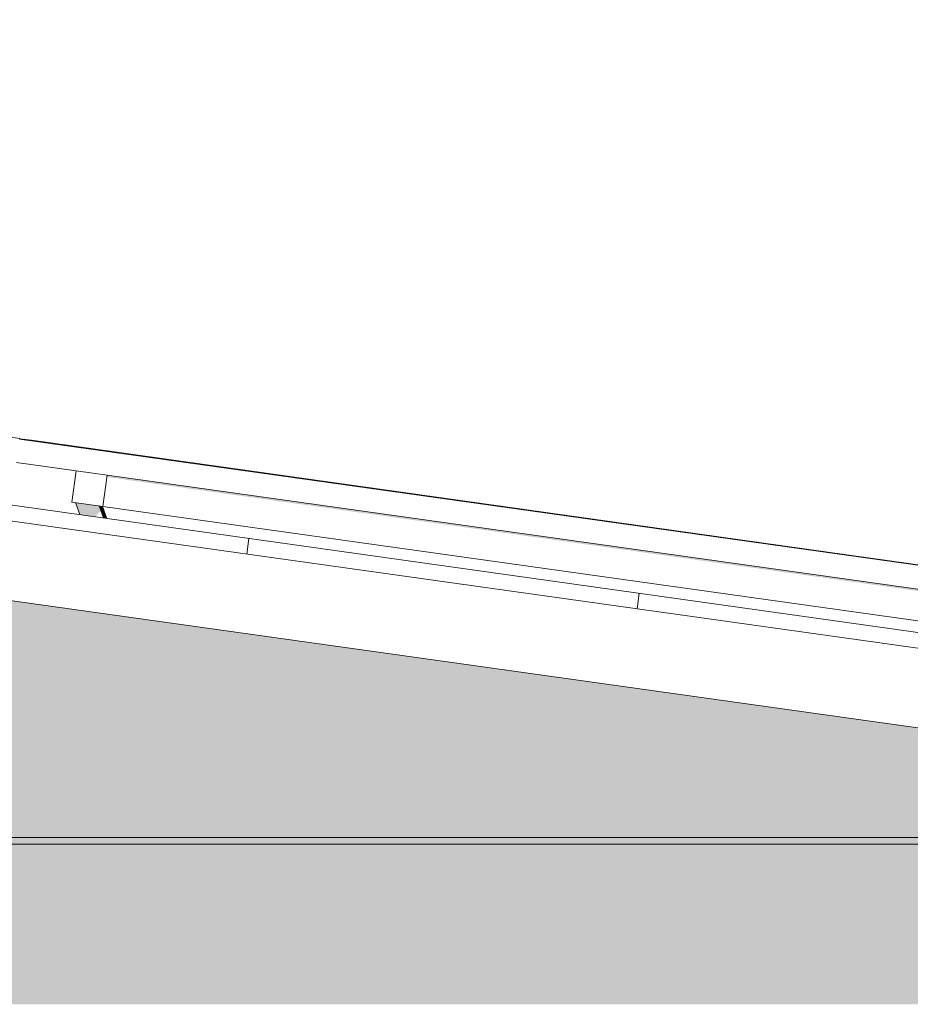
# Model space of a CAD drawing. Header units: metres. Extents: x -52 to 321, y -8 to 26.
# Tile 99 of 320: x -31.87 to -30.74, y 5.99 to 7.24. Entities that reach past the tile are written whole.
import ezdxf

# ---------------------------------------------------------------- set-up
doc = ezdxf.new("R2010")
doc.units = ezdxf.units.M
doc.header["$MEASUREMENT"] = 0
for name, color, linetype in [('10 Fassade', 7, 'Continuous'), ('30 Dachaufbau', 7, 'Continuous'), ('70 PV-Anlage', 7, 'Continuous'), ('94 Genehmigungsplanung Bemaßung', 7, 'Continuous')]:
    doc.layers.add(name, color=color, linetype=linetype)
doc.styles.add('ERSTELLTER_STIL_2', font='arial.ttf')
doc.dimstyles.new('ERSTELLTER_STIL__1', dxfattribs={"dimtxt": 0.25, "dimasz": 0.19, "dimexe": 0.18, "dimexo": 0.1, "dimgap": 0, "dimtad": 1, "dimtih": 1, "dimtoh": 1, "dimzin": 0, "dimdsep": 46, "dimtxsty": 'ERSTELLTER_STIL_2', "dimblk": 'ARROWHEAD_6', "dimblk1": 'ARROWHEAD_6', "dimblk2": 'ARROWHEAD_6', "dimcen": 0.09, "dimclrd": 7, "dimclre": 7, "dimclrt": 7, "dimazin": 0, "dimtfac": 1, "dimtdec": 4, "dimtmove": 0, "dimatfit": 3, "dimfxl": 1, "dimtolj": 1, "dimtzin": 0, "dimarcsym": 0})

# ---------------------------------------------------------------- blocks, each defined once
blk = doc.blocks.new('*X1', base_point=(-33357.279, 0))
at = {"layer": '30 Dachaufbau', "color": 7, "linetype": 'Continuous', "lineweight": 13}
for p, q in [((-31.5787, 6.5601), (-31.5759, 6.58)), ((-31.5787, 6.5601), (-31.5759, 6.58)), ((-31.0835, 6.4906), (-31.0807, 6.5104)), ((-31.0835, 6.4906), (-31.0807, 6.5104))]:
    blk.add_line(p, q, dxfattribs=at)
blk = doc.blocks.new('*D18', base_point=(-33357.279, 0))
at = {"layer": '94 Genehmigungsplanung Bemaßung', "color": 7, "linetype": 'Continuous', "lineweight": 13}
for p, q in [((-43.9997, 9.5481), (-43.9997, 9.9231)), ((-28.1801, 9.5481), (-28.1801, 9.9231)), ((-43.8997, 9.8356), (-44.0997, 9.6356)), ((-28.2801, 9.6356), (-28.0801, 9.8356)), ((-43.9997, 9.7356), (-28.1801, 9.7356)), ((-28.1801, 9.7356), (-28.0301, 9.7356))]:
    blk.add_line(p, q, dxfattribs=at)
at = {"layer": '94 Genehmigungsplanung Bemaßung', "color": 7, "lineweight": 13, "insert": (-36.5189, 9.7856), "char_height": 0.25, "attachment_point": 7, "style": 'ERSTELLTER_STIL_2'}
blk.add_mtext('\\A1;{\\pql;\\fArial|b0|i0|c0|p0;\\W1.000000;15,82}', dxfattribs=at)
blk = doc.blocks.new('ARROWHEAD_6')
at = {"color": 0, "linetype": 'Continuous', "lineweight": 0}
for p, q in [((-0.5, -0.5), (0.5, 0.5)), ((0, 0), (-1, 0))]:
    blk.add_line(p, q, dxfattribs=at)

msp = doc.modelspace()

# ---------------------------------------------------------------- hatches: boundary and pattern name
at = {"layer": '10 Fassade', "linetype": 'Continuous', "lineweight": 0, "true_color": 0x000000}
for points in [[(-40.2349, 6.5106), (-40.3925, 6.4884), (-31.7869, 6.4884), (-31.9444, 6.5106)], [(-40.5927, 6.4603), (-31.5867, 6.4603), (-31.7442, 6.4824), (-40.4352, 6.4824)], [(-40.4138, 6.4854), (-40.4352, 6.4824), (-31.7442, 6.4824), (-31.7655, 6.4854)], [(-40.4138, 6.4854), (-31.7655, 6.4854), (-31.7869, 6.4884), (-40.3925, 6.4884)], [(-40.614, 6.4573), (-40.6354, 6.4543), (-31.544, 6.4543), (-31.5653, 6.4573)], [(-40.5927, 6.4603), (-40.614, 6.4573), (-31.5653, 6.4573), (-31.5867, 6.4603)], [(-40.793, 6.4321), (-31.3864, 6.4321), (-31.544, 6.4543), (-40.6354, 6.4543)], [(-40.8143, 6.4291), (-31.365, 6.4291), (-31.3864, 6.4321), (-40.793, 6.4321)], [(-40.8357, 6.4261), (-40.9932, 6.404), (-31.1861, 6.404), (-31.3437, 6.4261)], [(-40.8143, 6.4291), (-40.8357, 6.4261), (-31.3437, 6.4261), (-31.365, 6.4291)], [(-41.1934, 6.3759), (-30.9859, 6.3759), (-31.1434, 6.398), (-41.0359, 6.398)], [(-41.0359, 6.398), (-31.1434, 6.398), (-31.1648, 6.401), (-41.0146, 6.401)], [(-41.0146, 6.401), (-31.1648, 6.401), (-31.1861, 6.404), (-40.9932, 6.404)], [(-41.2361, 6.3699), (-41.3937, 6.3477), (-30.7856, 6.3477), (-30.9432, 6.3699)], [(-41.2361, 6.3699), (-30.9432, 6.3699), (-30.9646, 6.3729), (-41.2148, 6.3729)], [(-41.2148, 6.3729), (-30.9646, 6.3729), (-30.9859, 6.3759), (-41.1934, 6.3759)], [(-41.4151, 6.3447), (-41.4364, 6.3417), (-30.7429, 6.3417), (-30.7643, 6.3447)], [(-41.4151, 6.3447), (-30.7643, 6.3447), (-30.7856, 6.3477), (-41.3937, 6.3477)], [(-41.594, 6.3196), (-36.7001, 6.3196), (-36.6297, 6.3295), (-36.5592, 6.3196), (-30.5854, 6.3196), (-30.7429, 6.3417), (-41.4364, 6.3417)], [(-41.594, 6.3196), (-41.6153, 6.3166), (-30.564, 6.3166), (-30.5854, 6.3196)], [(-41.6153, 6.3166), (-41.6367, 6.3136), (-36.7428, 6.3136), (-36.7026, 6.3161), (-36.5617, 6.3161), (-36.5165, 6.3136), (-30.5427, 6.3136), (-30.564, 6.3166)], [(-36.5165, 6.3136), (-36.359, 6.2914), (-30.3852, 6.2914), (-30.5427, 6.3136)], [(-41.8369, 6.2854), (-36.9431, 6.2854), (-36.9029, 6.2879), (-36.3615, 6.2879), (-36.3163, 6.2854), (-30.3425, 6.2854), (-30.3638, 6.2884), (-41.8155, 6.2884)], [(-41.7942, 6.2914), (-41.8155, 6.2884), (-30.3638, 6.2884), (-30.3852, 6.2914)], [(-36.3163, 6.2854), (-36.1587, 6.2633), (-30.1849, 6.2633), (-30.3425, 6.2854)], [(-42.0372, 6.2573), (-37.1434, 6.2573), (-37.1031, 6.2598), (-36.1612, 6.2598), (-36.116, 6.2573), (-30.1422, 6.2573), (-30.1635, 6.2603), (-42.0158, 6.2603)], [(-42.0158, 6.2603), (-30.1635, 6.2603), (-30.1849, 6.2633), (-41.9945, 6.2633)], [(-36.116, 6.2573), (-35.9585, 6.2351), (-29.9846, 6.2351), (-30.1422, 6.2573)], [(-42.2374, 6.2291), (-37.3436, 6.2291), (-37.3034, 6.2316), (-35.9609, 6.2316), (-35.9158, 6.2291), (-29.9419, 6.2291), (-29.9633, 6.2321), (-42.2161, 6.2321)], [(-42.1947, 6.2351), (-42.2161, 6.2321), (-29.9633, 6.2321), (-29.9846, 6.2351)], [(-35.9158, 6.2291), (-35.7369, 6.204), (-29.7631, 6.204), (-29.9419, 6.2291)], [(-42.4954, 6.1929), (-29.684, 6.1929), (-29.6991, 6.195), (-42.4803, 6.195)], [(-42.4803, 6.195), (-29.6991, 6.195), (-29.7384, 6.2005), (-42.4409, 6.2005)], [(-35.7369, 6.204), (-35.7344, 6.2005), (-29.7384, 6.2005), (-29.7631, 6.204)], [(-42.5016, 6.192), (-29.6777, 6.192), (-29.684, 6.1929), (-42.4954, 6.1929)], [(-35.6848, 6.192), (-35.655, 6.1911), (-29.6715, 6.1911), (-29.6777, 6.192)], [(-35.655, 6.1911), (-35.6302, 6.189), (-29.6564, 6.189), (-29.6715, 6.1911)], [(-35.6302, 6.189), (-35.4513, 6.1639), (-29.4775, 6.1639), (-29.6564, 6.189)], [(-42.7445, 6.1579), (-37.8507, 6.1579), (-37.8105, 6.1604), (-35.4538, 6.1604), (-35.4087, 6.1579), (-29.4348, 6.1579), (-29.4562, 6.1609), (-42.7232, 6.1609)], [(-42.7018, 6.1639), (-42.7232, 6.1609), (-29.4562, 6.1609), (-29.4775, 6.1639)], [(-35.4087, 6.1579), (-35.2511, 6.1357), (-29.2773, 6.1357), (-29.4348, 6.1579)], [(-42.9448, 6.1297), (-38.051, 6.1297), (-38.0107, 6.1322), (-35.2536, 6.1322), (-35.2084, 6.1297), (-29.2345, 6.1297), (-29.2559, 6.1327), (-42.9235, 6.1327)], [(-42.9021, 6.1357), (-42.9235, 6.1327), (-29.2559, 6.1327), (-29.2773, 6.1357)], [(-29.2345, 6.1297), (-35.2084, 6.1297), (-35.0508, 6.1076), (-29.077, 6.1076)], [(-43.1237, 6.1046), (-29.0556, 6.1046), (-29.077, 6.1076), (-43.1024, 6.1076)], [(-43.1451, 6.1016), (-38.2512, 6.1016), (-38.211, 6.1041), (-35.0533, 6.1041), (-35.0081, 6.1016), (-29.0343, 6.1016), (-29.0556, 6.1046), (-43.1237, 6.1046)], [(-29.0343, 6.1016), (-35.0081, 6.1016), (-34.8506, 6.0794), (-28.8768, 6.0794)], [(-43.3453, 6.0734), (-38.4514, 6.0734), (-38.4112, 6.0759), (-34.8531, 6.0759), (-34.8079, 6.0734), (-28.8341, 6.0734), (-28.8554, 6.0764), (-43.3239, 6.0764)], [(-43.3026, 6.0794), (-43.3239, 6.0764), (-28.8554, 6.0764), (-28.8768, 6.0794)], [(-28.8341, 6.0734), (-34.8079, 6.0734), (-34.6504, 6.0513), (-28.6765, 6.0513)], [(-43.5455, 6.0453), (-38.6517, 6.0453), (-38.6115, 6.0478), (-34.6529, 6.0478), (-34.6077, 6.0453), (-28.6338, 6.0453), (-28.6551, 6.0483), (-43.5242, 6.0483)], [(-43.5242, 6.0483), (-28.6551, 6.0483), (-28.6765, 6.0513), (-43.5028, 6.0513)], [(-34.6077, 6.0453), (-34.4501, 6.0231), (-28.4762, 6.0231), (-28.6338, 6.0453)], [(-43.7245, 6.0201), (-43.7458, 6.0171), (-38.852, 6.0171), (-38.8118, 6.0196), (-34.4526, 6.0196), (-34.4074, 6.0171), (-28.4336, 6.0171), (-28.4549, 6.0201)], [(-43.7031, 6.0231), (-43.7245, 6.0201), (-28.4549, 6.0201), (-28.4762, 6.0231)], [(-28.4336, 6.0171), (-34.4074, 6.0171), (-34.2498, 5.995), (-28.276, 5.995)], [(-43.9247, 5.992), (-28.2547, 5.992), (-28.276, 5.995), (-43.9033, 5.995)], [(-43.946, 5.989), (-39.0522, 5.989), (-39.012, 5.9915), (-34.2523, 5.9915), (-34.2072, 5.989), (-28.2333, 5.989), (-28.2547, 5.992), (-43.9247, 5.992)]]:
    msp.add_hatch(color=18, dxfattribs=at).paths.add_polyline_path(points)
at = {"layer": '70 PV-Anlage', "linetype": 'Continuous', "lineweight": 0, "true_color": 0x000000}
for points in [[(-31.7559, 6.6578), (-30.2122, 6.4409), (-30.2157, 6.4359), (-30.2202, 6.4039), (-30.2163, 6.4034), (-30.2107, 6.443), (-31.7556, 6.6601)], [(-31.7659, 6.6212), (-31.796, 6.6254), (-31.7905, 6.6101), (-31.7705, 6.6073), (-31.7661, 6.6134), (-31.7629, 6.613)], [(-31.7659, 6.6212), (-31.7628, 6.6127), (-31.7603, 6.6059)], [(-31.7658, 6.6212), (-31.7603, 6.6059), (-31.7602, 6.6059), (-31.7657, 6.6211)], [(-31.7657, 6.6211), (-31.7602, 6.6059), (-31.7601, 6.6058), (-31.7656, 6.6211)], [(-31.7656, 6.6211), (-31.7601, 6.6058), (-31.76, 6.6058), (-31.7655, 6.6211)], [(-31.7655, 6.6211), (-31.76, 6.6058), (-31.7599, 6.6058), (-31.7654, 6.6211)], [(-31.7654, 6.6211), (-31.7599, 6.6058), (-31.7598, 6.6058), (-31.7653, 6.6211)], [(-31.7653, 6.6211), (-31.7598, 6.6058), (-31.7596, 6.6058), (-31.7652, 6.6211)], [(-31.7652, 6.6211), (-31.7596, 6.6058), (-31.7595, 6.6058), (-31.7651, 6.621)], [(-31.765, 6.621), (-31.7595, 6.6058), (-31.7594, 6.6057), (-31.7649, 6.621)], [(-31.7649, 6.621), (-31.7594, 6.6057), (-31.7593, 6.6057), (-31.7648, 6.621)], [(-31.7648, 6.621), (-31.7593, 6.6057), (-31.7592, 6.6057), (-31.7647, 6.621)], [(-31.7647, 6.621), (-31.7592, 6.6057), (-31.7591, 6.6057), (-31.7646, 6.621)], [(-31.7646, 6.621), (-31.7591, 6.6057), (-31.759, 6.6057), (-31.7645, 6.621)], [(-31.7645, 6.621), (-31.759, 6.6057), (-31.7588, 6.6057), (-31.7644, 6.621)], [(-31.7644, 6.621), (-31.7588, 6.6057), (-31.7587, 6.6057), (-31.7643, 6.6209)], [(-31.7642, 6.6209), (-31.7587, 6.6057), (-31.7586, 6.6056), (-31.7641, 6.6209)], [(-31.7641, 6.6209), (-31.7586, 6.6056), (-31.7585, 6.6056), (-31.764, 6.6209)], [(-31.764, 6.6209), (-31.7585, 6.6056), (-31.7584, 6.6056), (-31.7639, 6.6209)], [(-31.7639, 6.6209), (-31.7584, 6.6056), (-31.7583, 6.6056), (-31.7638, 6.6209)], [(-31.7638, 6.6209), (-31.7583, 6.6056), (-31.7582, 6.6056), (-31.7637, 6.6209)], [(-31.7637, 6.6209), (-31.7582, 6.6056), (-31.758, 6.6056), (-31.7636, 6.6208)], [(-31.7636, 6.6208), (-31.758, 6.6056), (-31.7579, 6.6055), (-31.7635, 6.6208)], [(-31.7634, 6.6208), (-31.7579, 6.6055), (-31.7578, 6.6055), (-31.7633, 6.6208)], [(-31.7633, 6.6208), (-31.7578, 6.6055), (-31.7577, 6.6055), (-31.7632, 6.6208)], [(-31.7632, 6.6208), (-31.7577, 6.6055), (-31.7576, 6.6055), (-31.7631, 6.6208)], [(-31.7631, 6.6208), (-31.7576, 6.6055), (-31.7575, 6.6055), (-31.763, 6.6208)], [(-31.763, 6.6208), (-31.7575, 6.6055), (-31.7574, 6.6055), (-31.7629, 6.6207)], [(-31.7629, 6.6207), (-31.7574, 6.6055), (-31.7572, 6.6054), (-31.7628, 6.6207)], [(-31.7628, 6.6207), (-31.7572, 6.6054), (-31.7571, 6.6054), (-31.7627, 6.6207)], [(-31.7626, 6.6207), (-31.7571, 6.6054), (-31.757, 6.6054), (-31.7625, 6.6207)], [(-31.7625, 6.6207), (-31.757, 6.6054), (-31.7569, 6.6054), (-31.7624, 6.6207)], [(-31.7624, 6.6207), (-31.7569, 6.6054), (-31.7568, 6.6054), (-31.7623, 6.6207)], [(-31.7623, 6.6207), (-31.7568, 6.6054), (-31.7567, 6.6054), (-31.7622, 6.6206)], [(-31.7622, 6.6206), (-31.7567, 6.6054), (-31.7566, 6.6053), (-31.7621, 6.6206)], [(-31.7621, 6.6206), (-31.7566, 6.6053), (-31.7564, 6.6053), (-31.762, 6.6206)], [(-31.762, 6.6206), (-31.7564, 6.6053), (-31.7563, 6.6053), (-31.7619, 6.6206)]]:
    msp.add_hatch(color=18, dxfattribs=at).paths.add_polyline_path(points)

# ---------------------------------------------------------------- linework, layer by layer
at = {"layer": '10 Fassade', "color": 7, "linetype": 'Continuous', "lineweight": 13}
for p, q in [((-42.4409, 6.2005), (-29.7384, 6.2005)), ((-42.5016, 6.192), (-29.6777, 6.192))]:
    msp.add_line(p, q, dxfattribs=at)
at = {"layer": '30 Dachaufbau', "color": 7, "linetype": 'Continuous', "lineweight": 13}
for p, q in [((-36.0897, 7.2143), (-27.6148, 6.0233)), ((-27.6176, 6.0035), (-36.0897, 7.1941)), ((-27.6315, 5.9044), (-36.0897, 7.0931))]:
    msp.add_line(p, q, dxfattribs=at)
at = {"layer": '70 PV-Anlage', "color": 7, "linetype": 'Continuous', "lineweight": 13}
for p, q in [((-31.8815, 6.7086), (-31.8666, 6.7065)), ((-31.8814, 6.7086), (-31.8665, 6.7065)), ((-31.8813, 6.7086), (-31.8664, 6.7065)), ((-31.8666, 6.7065), (-31.8667, 6.7065)), ((-31.8667, 6.706), (-31.8666, 6.7065)), ((-31.8665, 6.7065), (-31.8666, 6.7065)), ((-31.8666, 6.706), (-31.8665, 6.7065)), ((-31.8664, 6.7065), (-31.8665, 6.7065)), ((-31.8665, 6.706), (-31.8664, 6.7065)), ((-30.167, 6.4671), (-31.8668, 6.706)), ((-31.8668, 6.706), (-31.8666, 6.706)), ((-31.8666, 6.706), (-31.8553, 6.7044)), ((-31.8666, 6.706), (-31.8665, 6.706)), ((-31.8665, 6.706), (-31.8552, 6.7044)), ((-31.8665, 6.706), (-31.8664, 6.706)), ((-31.8664, 6.706), (-31.855, 6.7044)), ((-31.8664, 6.706), (-31.8663, 6.706)), ((-31.8663, 6.706), (-31.8549, 6.7044)), ((-31.8663, 6.706), (-31.8662, 6.706)), ((-31.8662, 6.706), (-31.8548, 6.7044)), ((-31.8662, 6.706), (-31.8661, 6.706)), ((-31.8661, 6.706), (-31.8547, 6.7044)), ((-31.8661, 6.706), (-31.866, 6.706)), ((-31.866, 6.706), (-31.8546, 6.7044)), ((-31.866, 6.706), (-31.8659, 6.706)), ((-31.8659, 6.706), (-31.8545, 6.7044)), ((-31.8659, 6.706), (-31.8658, 6.706)), ((-31.8658, 6.706), (-31.8544, 6.7044)), ((-31.8658, 6.706), (-31.8657, 6.706)), ((-31.8657, 6.706), (-31.8543, 6.7044)), ((-31.8657, 6.706), (-31.8656, 6.706)), ((-31.8656, 6.706), (-31.8542, 6.7044)), ((-31.8656, 6.706), (-31.8655, 6.706)), ((-31.8655, 6.706), (-31.8541, 6.7044)), ((-31.8655, 6.706), (-31.8653, 6.706)), ((-31.8653, 6.706), (-31.854, 6.7044)), ((-31.8653, 6.706), (-31.8652, 6.706)), ((-31.8652, 6.706), (-31.8538, 6.7044)), ((-31.8652, 6.706), (-31.8651, 6.706)), ((-31.8651, 6.706), (-31.8537, 6.7044)), ((-31.8651, 6.706), (-31.865, 6.706)), ((-31.865, 6.706), (-31.8536, 6.7044)), ((-31.865, 6.706), (-31.8649, 6.706)), ((-31.8649, 6.706), (-31.8535, 6.7044)), ((-31.8649, 6.706), (-31.8648, 6.706)), ((-31.8648, 6.706), (-31.8534, 6.7044)), ((-31.8648, 6.706), (-31.8647, 6.706)), ((-31.8647, 6.706), (-31.8533, 6.7044)), ((-31.8647, 6.706), (-31.8646, 6.706)), ((-31.8646, 6.706), (-31.8532, 6.7044)), ((-31.8646, 6.706), (-31.8645, 6.706)), ((-31.8645, 6.706), (-31.8531, 6.7044)), ((-31.8645, 6.706), (-31.8644, 6.706)), ((-31.8644, 6.706), (-31.853, 6.7044)), ((-31.8644, 6.706), (-31.8643, 6.706)), ((-31.8643, 6.706), (-31.8529, 6.7044)), ((-31.8643, 6.706), (-31.8642, 6.706)), ((-31.8642, 6.706), (-31.8528, 6.7044)), ((-31.8642, 6.706), (-31.864, 6.706)), ((-31.864, 6.706), (-31.8527, 6.7044)), ((-31.864, 6.706), (-31.8639, 6.706)), ((-31.8639, 6.706), (-31.8525, 6.7044)), ((-31.8639, 6.706), (-31.8638, 6.706)), ((-31.8638, 6.706), (-31.8524, 6.7044)), ((-31.8638, 6.706), (-31.8637, 6.706)), ((-31.8637, 6.706), (-31.8523, 6.7044)), ((-31.8637, 6.706), (-31.8636, 6.706)), ((-31.8636, 6.706), (-31.8522, 6.7044)), ((-31.8636, 6.706), (-31.8635, 6.706)), ((-31.8635, 6.706), (-31.8521, 6.7044)), ((-31.8635, 6.706), (-31.8634, 6.706)), ((-31.8634, 6.706), (-31.852, 6.7044)), ((-31.8634, 6.706), (-31.8633, 6.706)), ((-31.8633, 6.706), (-31.8519, 6.7044)), ((-31.8633, 6.706), (-31.8632, 6.706)), ((-31.8632, 6.706), (-31.8518, 6.7044)), ((-31.8632, 6.706), (-31.8631, 6.706)), ((-31.8631, 6.706), (-31.8517, 6.7044)), ((-31.8631, 6.706), (-31.863, 6.706)), ((-31.863, 6.706), (-31.8516, 6.7044)), ((-31.8553, 6.7044), (-31.8554, 6.7044)), ((-30.1817, 6.4692), (-31.8553, 6.7044)), ((-31.8552, 6.7044), (-31.8553, 6.7044)), ((-30.1816, 6.4692), (-31.8552, 6.7044)), ((-31.855, 6.7044), (-31.8551, 6.7044)), ((-30.1815, 6.4692), (-31.855, 6.7044)), ((-31.8549, 6.7044), (-31.855, 6.7044)), ((-30.1814, 6.4692), (-31.8549, 6.7044)), ((-31.8548, 6.7044), (-31.8549, 6.7044)), ((-30.1813, 6.4692), (-31.8548, 6.7044)), ((-31.8547, 6.7044), (-31.8548, 6.7044)), ((-30.1812, 6.4692), (-31.8547, 6.7044)), ((-31.8546, 6.7044), (-31.8547, 6.7044)), ((-30.1811, 6.4692), (-31.8546, 6.7044)), ((-31.8545, 6.7044), (-31.8546, 6.7044)), ((-30.1809, 6.4692), (-31.8545, 6.7044)), ((-31.8544, 6.7044), (-31.8545, 6.7044)), ((-30.1808, 6.4692), (-31.8544, 6.7044)), ((-31.8543, 6.7044), (-31.8544, 6.7044)), ((-30.1807, 6.4692), (-31.8543, 6.7044)), ((-31.8542, 6.7044), (-31.8543, 6.7044)), ((-30.1806, 6.4692), (-31.8542, 6.7044)), ((-31.8541, 6.7044), (-31.8542, 6.7044)), ((-30.1805, 6.4692), (-31.8541, 6.7044)), ((-31.854, 6.7044), (-31.8541, 6.7044)), ((-30.1804, 6.4692), (-31.854, 6.7044)), ((-31.8538, 6.7044), (-31.854, 6.7044)), ((-30.1803, 6.4692), (-31.8538, 6.7044)), ((-31.8537, 6.7044), (-31.8538, 6.7044)), ((-30.1802, 6.4692), (-31.8537, 6.7044)), ((-31.8536, 6.7044), (-31.8537, 6.7044)), ((-30.1801, 6.4692), (-31.8536, 6.7044)), ((-31.8535, 6.7044), (-31.8536, 6.7044)), ((-30.18, 6.4692), (-31.8535, 6.7044)), ((-31.8534, 6.7044), (-31.8535, 6.7044)), ((-30.1799, 6.4692), (-31.8534, 6.7044)), ((-31.8533, 6.7044), (-31.8534, 6.7044)), ((-30.1798, 6.4692), (-31.8533, 6.7044)), ((-31.8532, 6.7044), (-31.8533, 6.7044)), ((-30.1796, 6.4692), (-31.8532, 6.7044)), ((-31.8531, 6.7044), (-31.8532, 6.7044)), ((-30.1795, 6.4692), (-31.8531, 6.7044)), ((-31.853, 6.7044), (-31.8531, 6.7044)), ((-30.1794, 6.4692), (-31.853, 6.7044)), ((-31.8529, 6.7044), (-31.853, 6.7044)), ((-30.1793, 6.4692), (-31.8529, 6.7044)), ((-31.8528, 6.7044), (-31.8529, 6.7044)), ((-30.1792, 6.4692), (-31.8528, 6.7044)), ((-31.8527, 6.7044), (-31.8528, 6.7044)), ((-30.1791, 6.4692), (-31.8527, 6.7044)), ((-31.8525, 6.7044), (-31.8527, 6.7044)), ((-30.179, 6.4692), (-31.8525, 6.7044)), ((-31.8524, 6.7044), (-31.8525, 6.7044)), ((-30.1789, 6.4692), (-31.8524, 6.7044)), ((-31.8523, 6.7044), (-31.8524, 6.7044)), ((-30.1788, 6.4692), (-31.8523, 6.7044)), ((-31.8522, 6.7044), (-31.8523, 6.7044)), ((-30.1787, 6.4692), (-31.8522, 6.7044)), ((-31.8521, 6.7044), (-31.8522, 6.7044)), ((-30.1786, 6.4692), (-31.8521, 6.7044)), ((-31.852, 6.7044), (-31.8521, 6.7044)), ((-30.1785, 6.4692), (-31.852, 6.7044)), ((-31.8519, 6.7044), (-31.852, 6.7044)), ((-30.1783, 6.4692), (-31.8519, 6.7044)), ((-31.8518, 6.7044), (-31.8519, 6.7044)), ((-30.1782, 6.4692), (-31.8518, 6.7044)), ((-31.8517, 6.7044), (-31.8518, 6.7044)), ((-30.1781, 6.4692), (-31.8517, 6.7044)), ((-31.8516, 6.7044), (-31.8517, 6.7044)), ((-30.178, 6.4692), (-31.8516, 6.7044)), ((-31.7952, 6.6657), (-31.8709, 6.6763)), ((-31.8007, 6.6261), (-31.7952, 6.6657)), ((-31.7556, 6.6601), (-31.7952, 6.6657)), ((-31.7611, 6.6205), (-31.7556, 6.6601)), ((-30.2107, 6.443), (-31.7556, 6.6601)), ((-31.7611, 6.6205), (-31.8007, 6.6261)), ((-31.7905, 6.6101), (-31.796, 6.6254)), ((-31.7659, 6.6212), (-31.7603, 6.6059)), ((-31.7657, 6.6211), (-31.7602, 6.6059)), ((-31.7656, 6.6211), (-31.7601, 6.6058)), ((-31.7655, 6.6211), (-31.76, 6.6058)), ((-31.7654, 6.6211), (-31.7599, 6.6058)), ((-31.7653, 6.6211), (-31.7598, 6.6058)), ((-31.7652, 6.6211), (-31.7596, 6.6058)), ((-31.7651, 6.621), (-31.7595, 6.6058)), ((-31.7649, 6.621), (-31.7594, 6.6057)), ((-31.7648, 6.621), (-31.7593, 6.6057)), ((-31.7647, 6.621), (-31.7592, 6.6057)), ((-31.7646, 6.621), (-31.7591, 6.6057)), ((-31.7645, 6.621), (-31.759, 6.6057)), ((-31.7644, 6.621), (-31.7588, 6.6057)), ((-31.7643, 6.6209), (-31.7587, 6.6057)), ((-31.7641, 6.6209), (-31.7586, 6.6056)), ((-31.764, 6.6209), (-31.7585, 6.6056)), ((-31.7639, 6.6209), (-31.7584, 6.6056)), ((-31.7638, 6.6209), (-31.7583, 6.6056)), ((-31.7637, 6.6209), (-31.7582, 6.6056)), ((-31.7636, 6.6208), (-31.758, 6.6056)), ((-31.7635, 6.6208), (-31.7579, 6.6055)), ((-31.7633, 6.6208), (-31.7578, 6.6055)), ((-31.7632, 6.6208), (-31.7577, 6.6055)), ((-31.7631, 6.6208), (-31.7576, 6.6055)), ((-31.763, 6.6208), (-31.7575, 6.6055)), ((-31.7629, 6.6207), (-31.7574, 6.6055)), ((-31.7628, 6.6207), (-31.7572, 6.6054)), ((-31.7627, 6.6207), (-31.7571, 6.6054)), ((-31.7625, 6.6207), (-31.757, 6.6054)), ((-31.7624, 6.6207), (-31.7569, 6.6054)), ((-31.7623, 6.6207), (-31.7568, 6.6054)), ((-31.7622, 6.6206), (-31.7567, 6.6054)), ((-31.7621, 6.6206), (-31.7566, 6.6053)), ((-31.762, 6.6206), (-31.7564, 6.6053)), ((-31.7619, 6.6206), (-31.7563, 6.6053)), ((-30.2163, 6.4034), (-31.7611, 6.6205)), ((-31.7603, 6.6059), (-31.7603, 6.6059)), ((-31.7602, 6.6059), (-31.7602, 6.6059)), ((-31.7602, 6.6059), (-31.7602, 6.6059)), ((-31.7602, 6.6059), (-31.7602, 6.6059)), ((-31.7601, 6.6058), (-31.7601, 6.6058)), ((-31.7601, 6.6058), (-31.7601, 6.6058)), ((-31.7601, 6.6058), (-31.7601, 6.6058)), ((-31.76, 6.6058), (-31.76, 6.6058)), ((-31.76, 6.6058), (-31.76, 6.6058)), ((-31.76, 6.6058), (-31.76, 6.6058)), ((-31.7599, 6.6058), (-31.7599, 6.6058)), ((-31.7599, 6.6058), (-31.7599, 6.6058)), ((-31.7599, 6.6058), (-31.7599, 6.6058)), ((-31.7598, 6.6058), (-31.7598, 6.6058)), ((-31.7598, 6.6058), (-31.7598, 6.6058)), ((-31.7598, 6.6058), (-31.7598, 6.6058)), ((-31.7596, 6.6058), (-31.7596, 6.6058)), ((-31.7596, 6.6058), (-31.7596, 6.6058)), ((-31.7596, 6.6058), (-31.7596, 6.6058)), ((-31.7595, 6.6058), (-31.7595, 6.6058)), ((-31.7595, 6.6058), (-31.7595, 6.6058)), ((-31.7595, 6.6058), (-31.7595, 6.6058)), ((-31.7594, 6.6057), (-31.7594, 6.6057)), ((-31.7594, 6.6057), (-31.7594, 6.6057)), ((-31.7594, 6.6057), (-31.7594, 6.6057)), ((-31.7593, 6.6057), (-31.7593, 6.6057)), ((-31.7593, 6.6057), (-31.7593, 6.6057)), ((-31.7593, 6.6057), (-31.7593, 6.6057)), ((-31.7592, 6.6057), (-31.7592, 6.6057)), ((-31.7592, 6.6057), (-31.7592, 6.6057)), ((-31.7592, 6.6057), (-31.7592, 6.6057)), ((-31.7591, 6.6057), (-31.7591, 6.6057)), ((-31.7591, 6.6057), (-31.7591, 6.6057)), ((-31.7591, 6.6057), (-31.7591, 6.6057)), ((-31.759, 6.6057), (-31.759, 6.6057)), ((-31.759, 6.6057), (-31.759, 6.6057)), ((-31.759, 6.6057), (-31.759, 6.6057)), ((-31.7588, 6.6057), (-31.7588, 6.6057)), ((-31.7588, 6.6057), (-31.7588, 6.6057)), ((-31.7588, 6.6057), (-31.7588, 6.6057)), ((-31.7587, 6.6057), (-31.7587, 6.6057)), ((-31.7587, 6.6057), (-31.7587, 6.6057)), ((-31.7587, 6.6057), (-31.7587, 6.6057)), ((-31.7586, 6.6056), (-31.7586, 6.6056)), ((-31.7586, 6.6056), (-31.7586, 6.6056)), ((-31.7586, 6.6056), (-31.7586, 6.6056)), ((-31.7585, 6.6056), (-31.7585, 6.6056)), ((-31.7585, 6.6056), (-31.7585, 6.6056)), ((-31.7585, 6.6056), (-31.7585, 6.6056)), ((-31.7584, 6.6056), (-31.7584, 6.6056)), ((-31.7584, 6.6056), (-31.7584, 6.6056)), ((-31.7584, 6.6056), (-31.7584, 6.6056)), ((-31.7583, 6.6056), (-31.7583, 6.6056)), ((-31.7583, 6.6056), (-31.7583, 6.6056)), ((-31.7583, 6.6056), (-31.7583, 6.6056)), ((-31.7582, 6.6056), (-31.7582, 6.6056)), ((-31.7582, 6.6056), (-31.7582, 6.6056)), ((-31.7582, 6.6056), (-31.7582, 6.6056)), ((-31.758, 6.6056), (-31.758, 6.6056)), ((-31.758, 6.6056), (-31.758, 6.6056)), ((-31.758, 6.6056), (-31.758, 6.6056)), ((-31.7579, 6.6055), (-31.7579, 6.6055)), ((-31.7579, 6.6055), (-31.7579, 6.6055)), ((-31.7579, 6.6055), (-31.7579, 6.6055)), ((-31.7578, 6.6055), (-31.7578, 6.6055)), ((-31.7578, 6.6055), (-31.7578, 6.6055)), ((-31.7578, 6.6055), (-31.7578, 6.6055)), ((-31.7577, 6.6055), (-31.7577, 6.6055)), ((-31.7577, 6.6055), (-31.7577, 6.6055)), ((-31.7577, 6.6055), (-31.7577, 6.6055)), ((-31.7576, 6.6055), (-31.7576, 6.6055)), ((-31.7576, 6.6055), (-31.7576, 6.6055)), ((-31.7576, 6.6055), (-31.7576, 6.6055)), ((-31.7575, 6.6055), (-31.7575, 6.6055)), ((-31.7575, 6.6055), (-31.7575, 6.6055)), ((-31.7575, 6.6055), (-31.7575, 6.6055)), ((-31.7574, 6.6055), (-31.7574, 6.6055)), ((-31.7574, 6.6055), (-31.7574, 6.6055)), ((-31.7574, 6.6055), (-31.7574, 6.6055)), ((-31.7572, 6.6054), (-31.7572, 6.6054)), ((-31.7572, 6.6054), (-31.7572, 6.6054)), ((-31.7572, 6.6054), (-31.7572, 6.6054)), ((-31.7571, 6.6054), (-31.7571, 6.6054)), ((-31.7571, 6.6054), (-31.7571, 6.6054)), ((-31.7571, 6.6054), (-31.7571, 6.6054)), ((-31.757, 6.6054), (-31.757, 6.6054)), ((-31.757, 6.6054), (-31.757, 6.6054)), ((-31.757, 6.6054), (-31.757, 6.6054)), ((-31.7569, 6.6054), (-31.7569, 6.6054)), ((-31.7569, 6.6054), (-31.7569, 6.6054)), ((-31.7569, 6.6054), (-31.7569, 6.6054)), ((-31.7568, 6.6054), (-31.7568, 6.6054)), ((-31.7568, 6.6054), (-31.7568, 6.6054)), ((-31.7568, 6.6054), (-31.7568, 6.6054)), ((-31.7567, 6.6054), (-31.7567, 6.6054)), ((-31.7567, 6.6054), (-31.7567, 6.6054)), ((-31.7567, 6.6054), (-31.7567, 6.6054)), ((-31.7566, 6.6053), (-31.7566, 6.6053)), ((-31.7566, 6.6053), (-31.7566, 6.6053)), ((-31.7566, 6.6053), (-31.7566, 6.6053)), ((-31.7564, 6.6053), (-31.7564, 6.6053)), ((-31.7564, 6.6053), (-31.7564, 6.6053)), ((-31.7564, 6.6053), (-31.7564, 6.6053)), ((-31.7563, 6.6053), (-31.7563, 6.6053))]:
    msp.add_line(p, q, dxfattribs=at)

# ---------------------------------------------------------------- block references
at = {"layer": '30 Dachaufbau', "lineweight": 0}
msp.add_blockref('*X1', (-33357.279, 0), dxfattribs=at)

# ---------------------------------------------------------------- dimensions: what is measured, and where the dimension line sits
at = {"layer": '94 Genehmigungsplanung Bemaßung', "color": 7, "linetype": 'Continuous', "lineweight": 13}
dim = msp.add_linear_dim(base=(-28.1801, 9.7356), p1=(-43.9997, 1.2), p2=(-28.1801, 1.2), dimstyle='ERSTELLTER_STIL__1', dxfattribs=at)
dim.commit()
dim.dimension.update_dxf_attribs({"geometry": '*D18', "text_midpoint": (-36.1001, 9.9106), "dimtype": 160})

doc.saveas('drawing.dxf')
